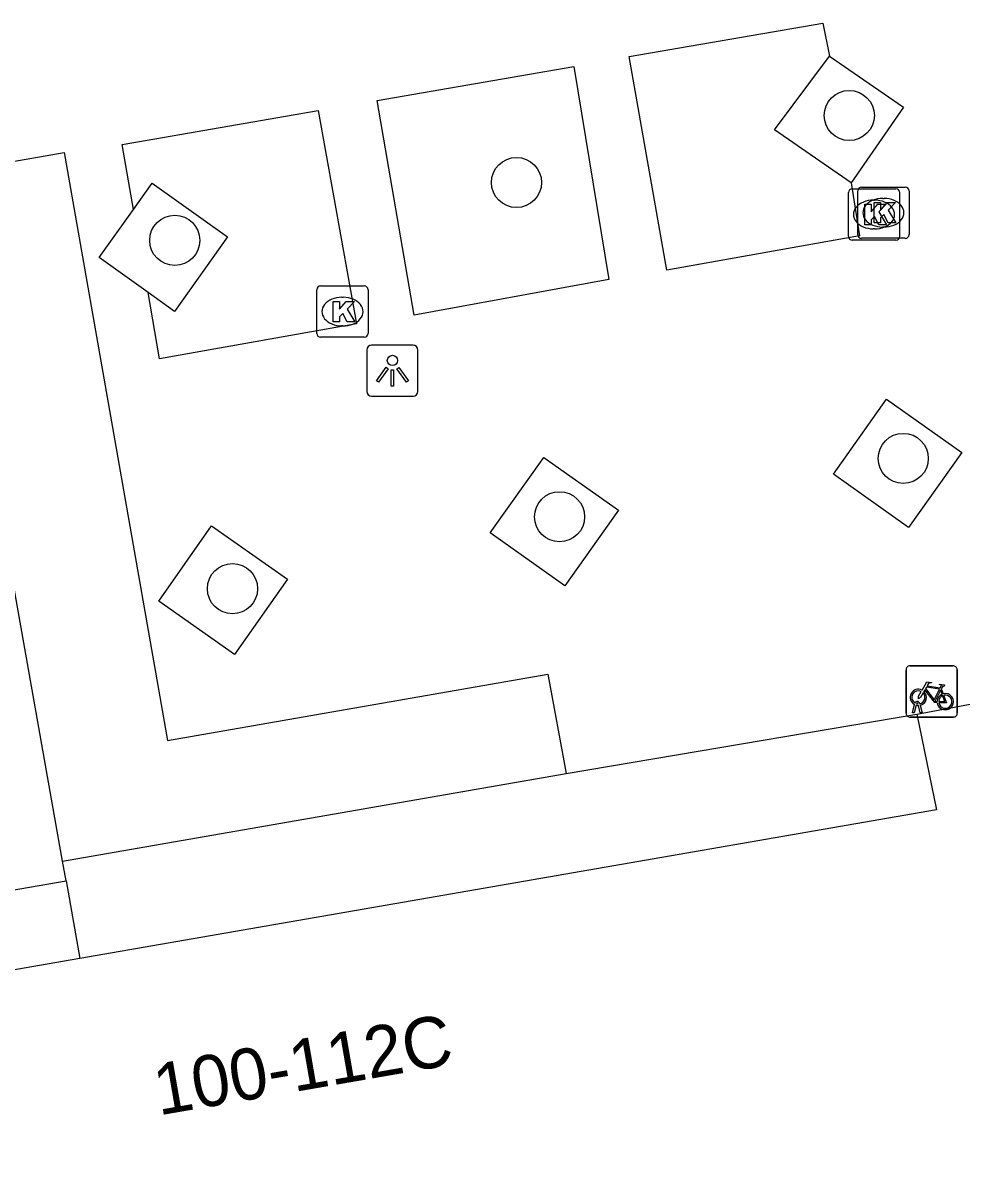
# Model space of a CAD drawing. Extents: x 162880 to 165536, y 384011 to 385179.
# Drawn here: x 164076.07 to 164094.39, y 384506.46 to 384528.9 of the extents above; entities that cross this region are included whole.
import ezdxf

# ---------------------------------------------------------------- set-up
doc = ezdxf.new("R2010")
doc.units = 0
for name, color, linetype in [('IMGEO_Boom', 7, 'Continuous'), ('IMGEO_Fietsenrek', 7, 'Continuous'), ('IMGEO_Groenvoorziening', 7, 'Continuous'), ('IMGEO_Kolk', 7, 'Continuous'), ('IMGEO_Lichtpunt', 7, 'Continuous'), ('IMGEO_Pand', 7, 'Continuous'), ('IMGEO_Pand_nummerreeks', 7, 'Continuous'), ('IMGEO_Voetpad_open', 7, 'Continuous')]:
    doc.layers.add(name, color=color, linetype=linetype)

msp = doc.modelspace()

# ---------------------------------------------------------------- linework, layer by layer
at = {"layer": 'IMGEO_Boom'}
for centre in [(164092.188, 384527.094), (164085.697, 384525.787), (164079.033, 384524.658), (164093.241, 384520.404), (164086.538, 384519.266), (164080.158, 384517.863)]:
    msp.add_circle(centre, 0.489, dxfattribs=at)
at = {"layer": 'IMGEO_Fietsenrek'}
for p, q in [((164093.295, 384515.432), (164093.295, 384516.273)), ((164093.295, 384516.273), (164093.295, 384515.432)), ((164093.37, 384516.357), (164094.211, 384516.357)), ((164094.211, 384516.357), (164093.37, 384516.357)), ((164094.295, 384516.282), (164094.295, 384515.441)), ((164094.295, 384515.441), (164094.295, 384516.282)), ((164093.982, 384515.906), (164094.018, 384515.811)), ((164093.422, 384515.441), (164093.461, 384515.601)), ((164093.491, 384515.589), (164093.456, 384515.441)), ((164093.533, 384515.613), (164093.532, 384515.617)), ((164093.574, 384515.441), (164093.54, 384515.583)), ((164093.564, 384515.624), (164093.565, 384515.617)), ((164093.572, 384515.587), (164093.607, 384515.441)), ((164094.22, 384515.357), (164093.379, 384515.357)), ((164093.379, 384515.357), (164094.22, 384515.357)), ((164093.456, 384515.441), (164093.422, 384515.441)), ((164093.607, 384515.441), (164093.574, 384515.441))]:
    msp.add_line(p, q, dxfattribs=at)
for points in [[(164093.608, 384515.883), (164093.703, 384516.047), (164093.789, 384516.033), (164093.791, 384516.024), (164093.735, 384516.013), (164093.708, 384515.968), (164093.964, 384515.927)], [(164093.629, 384515.831), (164093.577, 384515.741), (164093.537, 384515.716), (164093.538, 384515.763), (164093.593, 384515.857)], [(164093.904, 384515.639), (164093.854, 384515.639), (164093.663, 384515.89), (164093.644, 384515.858)], [(164093.951, 384515.902), (164093.694, 384515.943), (164093.677, 384515.914), (164093.844, 384515.694), (164093.951, 384515.902)], [(164093.999, 384515.804), (164093.969, 384515.881), (164093.86, 384515.663), (164093.903, 384515.663)], [(164093.964, 384515.927), (164093.989, 384515.976), (164093.983, 384515.98), (164093.96, 384515.984), (164093.948, 384515.991), (164093.947, 384515.994), (164093.949, 384515.999), (164094.044, 384515.984), (164094.046, 384515.974), (164094.036, 384515.961), (164094.024, 384515.955), (164094.01, 384515.961), (164093.982, 384515.906)], [(164093.933, 384515.663), (164094.053, 384515.662), (164094.009, 384515.776)], [(164094.029, 384515.783), (164094.084, 384515.638), (164093.934, 384515.638)]]:
    msp.add_lwpolyline(points, dxfattribs=at)
for centre, radius, start, end in [((164093.373, 384516.279), 0.0779, 92.4484, 184.2845), ((164093.373, 384516.279), 0.0779, 92.4484, 184.2845), ((164094.217, 384516.279), 0.0779, 2.4484, 94.2845), ((164094.217, 384516.279), 0.0779, 2.4484, 94.2845), ((164093.535, 384515.742), 0.159, 62.6766, 242.1369), ((164093.535, 384515.742), 0.129, 63.3192, 238.903), ((164093.535, 384515.742), 0.129, 283.6043, 43.4302), ((164093.535, 384515.742), 0.159, 283.5766, 46.6042), ((164094.062, 384515.658), 0.159, 113.3408, 178.3217), ((164094.062, 384515.658), 0.159, 187.0065, 105.7708), ((164093.515, 384515.613), 0.0499, 12.8025, 158.6934), ((164093.535, 384515.742), 0.159, 253.9967, 271.7867), ((164093.515, 384515.613), 0.0174, 12.8025, 163.4502), ((164093.535, 384515.742), 0.129, 253.415, 269.0204), ((164094.062, 384515.658), 0.129, 113.923, 177.9556), ((164094.062, 384515.658), 0.129, 188.6715, 104.5883), ((164093.373, 384515.435), 0.0779, 182.4484, 274.2845), ((164093.373, 384515.435), 0.0779, 182.4484, 274.2845), ((164094.217, 384515.435), 0.0779, 272.4484, 4.2845), ((164094.217, 384515.435), 0.0779, 272.4484, 4.2845)]:
    msp.add_arc(centre, radius, start, end, dxfattribs=at)
at = {"layer": 'IMGEO_Groenvoorziening'}
msp.add_lwpolyline([(164092.228, 384525.778), (164090.73, 384526.813), (164091.801, 384528.252)], dxfattribs=at)
at = {"layer": 'IMGEO_Kolk'}
for p, q in [((164092.428, 384525.698), (164093.28, 384525.698)), ((164092.17, 384524.737), (164092.17, 384525.589)), ((164092.245, 384525.663), (164093.097, 384525.663)), ((164092.353, 384524.772), (164092.353, 384525.624)), ((164092.841, 384525.478), (164092.866, 384525.478)), ((164093.171, 384525.589), (164093.171, 384524.737)), ((164093.354, 384525.624), (164093.354, 384524.772)), ((164092.658, 384525.443), (164092.683, 384525.443)), ((164092.681, 384524.883), (164092.656, 384524.883)), ((164092.864, 384524.918), (164092.839, 384524.918)), ((164093.097, 384524.663), (164092.245, 384524.663)), ((164093.28, 384524.698), (164092.428, 384524.698)), ((164081.803, 384522.842), (164081.803, 384523.694)), ((164081.878, 384523.768), (164082.73, 384523.768)), ((164082.804, 384523.694), (164082.804, 384522.842)), ((164082.291, 384523.548), (164082.316, 384523.548)), ((164082.314, 384522.988), (164082.289, 384522.988)), ((164082.73, 384522.768), (164081.878, 384522.768))]:
    msp.add_line(p, q, dxfattribs=at)
for points in [[(164092.428, 384525.698), (164093.28, 384525.698)], [(164092.17, 384524.737), (164092.17, 384525.589)], [(164092.245, 384525.663), (164093.097, 384525.663)], [(164092.353, 384524.772), (164092.353, 384525.624)], [(164093.171, 384525.589), (164093.171, 384524.737)], [(164093.354, 384525.624), (164093.354, 384524.772)], [(164092.491, 384525.363), (164092.614, 384525.363), (164092.614, 384525.212), (164092.744, 384525.363), (164092.908, 384525.363), (164092.762, 384525.212), (164092.915, 384524.963), (164092.763, 384524.963), (164092.678, 384525.127), (164092.614, 384525.06), (164092.614, 384524.963), (164092.491, 384524.963), (164092.491, 384525.363)], [(164092.674, 384525.398), (164092.797, 384525.398), (164092.797, 384525.247), (164092.927, 384525.398), (164093.091, 384525.398), (164092.945, 384525.247), (164093.098, 384524.998), (164092.946, 384524.998), (164092.861, 384525.162), (164092.797, 384525.095), (164092.797, 384524.998), (164092.674, 384524.998), (164092.674, 384525.398)], [(164093.097, 384524.663), (164092.245, 384524.663)], [(164093.28, 384524.698), (164092.428, 384524.698)], [(164081.803, 384522.842), (164081.803, 384523.694)], [(164081.878, 384523.768), (164082.73, 384523.768)], [(164082.804, 384523.694), (164082.804, 384522.842)], [(164082.124, 384523.468), (164082.247, 384523.468), (164082.247, 384523.317), (164082.377, 384523.468), (164082.541, 384523.468), (164082.395, 384523.317), (164082.548, 384523.068), (164082.396, 384523.068), (164082.311, 384523.232), (164082.247, 384523.165), (164082.247, 384523.068), (164082.124, 384523.068), (164082.124, 384523.468)], [(164082.73, 384522.768), (164081.878, 384522.768)]]:
    msp.add_lwpolyline(points, dxfattribs=at)
for centre, start, end in [((164092.43, 384525.622), 91.552, 178.448), ((164092.43, 384525.622), 91.552, 178.448), ((164093.278, 384525.622), 1.552, 88.448), ((164093.278, 384525.622), 1.552, 88.448), ((164092.247, 384525.587), 91.552, 178.448), ((164092.247, 384525.587), 91.552, 178.448), ((164093.095, 384525.587), 1.552, 88.448), ((164093.095, 384525.587), 1.552, 88.448), ((164092.43, 384524.774), 181.552, 268.448), ((164092.43, 384524.774), 181.552, 268.448), ((164093.278, 384524.774), 271.552, 358.448), ((164093.278, 384524.774), 271.552, 358.448), ((164092.247, 384524.739), 181.552, 268.448), ((164092.247, 384524.739), 181.552, 268.448), ((164093.095, 384524.739), 271.552, 358.448), ((164093.095, 384524.739), 271.552, 358.448), ((164081.88, 384523.692), 91.552, 178.448), ((164081.88, 384523.692), 91.552, 178.448), ((164082.728, 384523.692), 1.552, 88.448), ((164082.728, 384523.692), 1.552, 88.448), ((164081.88, 384522.844), 181.552, 268.448), ((164081.88, 384522.844), 181.552, 268.448), ((164082.728, 384522.844), 271.552, 358.448), ((164082.728, 384522.844), 271.552, 358.448)]:
    msp.add_arc(centre, 0.0765, start, end, dxfattribs=at)
for centre, major_axis, ratio, start_param, end_param in [((164092.657, 384525.163), (-0.387, 0.002), 0.722429, 4.712389, 7.853982), ((164092.84, 384525.198), (-0.387, 0.002), 0.722429, 4.712389, 7.853982), ((164092.865, 384525.198), (-0.39, 0.002), 0.717154, 1.570796, 4.712389), ((164092.682, 384525.163), (-0.39, 0.002), 0.717154, 1.570796, 4.712389), ((164082.29, 384523.268), (-0.387, 0.002), 0.722429, 4.712389, 7.853982), ((164082.315, 384523.268), (-0.39, 0.002), 0.717154, 1.570796, 4.712389)]:
    msp.add_ellipse(centre, major_axis=major_axis, ratio=ratio, start_param=start_param, end_param=end_param, dxfattribs=at)
at = {"layer": 'IMGEO_Lichtpunt'}
for p, q in [((164083.681, 384522.613), (164082.873, 384522.613)), ((164083.681, 384522.613), (164082.873, 384522.613)), ((164082.779, 384522.518), (164082.779, 384521.711)), ((164082.779, 384522.518), (164082.779, 384521.711)), ((164083.775, 384521.711), (164083.775, 384522.518)), ((164083.775, 384521.711), (164083.775, 384522.518)), ((164082.873, 384521.617), (164083.681, 384521.617)), ((164082.873, 384521.617), (164083.681, 384521.617))]:
    msp.add_line(p, q, dxfattribs=at)
for points in [[(164083.153, 384522.182), (164083.192, 384522.154), (164083.004, 384521.892), (164082.966, 384521.919), (164083.153, 384522.182)], [(164083.255, 384522.134), (164083.302, 384522.134), (164083.302, 384521.812), (164083.255, 384521.812), (164083.255, 384522.134)], [(164083.365, 384522.154), (164083.403, 384522.181), (164083.59, 384521.919), (164083.551, 384521.891), (164083.365, 384522.154)]]:
    msp.add_lwpolyline(points, dxfattribs=at)
msp.add_circle((164083.278, 384522.316), 0.0994, dxfattribs=at)
for centre, start, end in [((164082.873, 384522.518), 90, 180), ((164082.873, 384522.518), 90, 180), ((164083.681, 384522.518), 0, 90), ((164083.681, 384522.518), 0, 90), ((164082.873, 384521.711), 180, 270), ((164082.873, 384521.711), 180, 270), ((164083.681, 384521.711), 270, 0), ((164083.681, 384521.711), 270, 360)]:
    msp.add_arc(centre, 0.0946, start, end, dxfattribs=at)
at = {"layer": 'IMGEO_Pand'}
for points in [[(164076.846, 384512.546), (164074.888, 384523.564), (164068.144, 384522.392), (164061.593, 384521.254), (164055.073, 384520.12), (164048.542, 384518.991), (164041.95, 384517.841), (164043.921, 384506.463)], [(164093.509, 384515.415), (164096.451, 384515.965)], [(164093.509, 384515.415), (164093.89, 384513.546), (164077.184, 384510.646)], [(164076.914, 384512.163), (164076.846, 384512.546)], [(164043.921, 384506.463), (164076.914, 384512.163)], [(164077.184, 384510.646), (164070.33, 384509.456), (164070.393, 384509.093)]]:
    msp.add_lwpolyline(points, dxfattribs=at)
at = {"layer": 'IMGEO_Voetpad_open'}
for points in [[(164092.228, 384525.778), (164092.388, 384524.744), (164088.631, 384524.074), (164087.893, 384528.244), (164091.674, 384528.899), (164091.801, 384528.252)], [(164091.801, 384528.252), (164093.247, 384527.254), (164092.228, 384525.778)], [(164086.817, 384528.049), (164087.501, 384523.892), (164083.704, 384523.199), (164082.981, 384527.387), (164086.817, 384528.049)], [(164078.229, 384525.262), (164078.008, 384526.529), (164081.831, 384527.192), (164082.576, 384523.031), (164078.738, 384522.344), (164078.512, 384523.64)], [(164071.934, 384525.505), (164076.877, 384526.37), (164078.894, 384514.899), (164086.309, 384516.195), (164086.665, 384514.256)], [(164078.229, 384525.262), (164078.595, 384525.774), (164080.063, 384524.724), (164079.026, 384523.273), (164078.512, 384523.64)], [(164078.512, 384523.64), (164077.557, 384524.323), (164078.229, 384525.262)], [(164092.917, 384521.561), (164094.384, 384520.519), (164093.346, 384519.058), (164091.879, 384520.099), (164092.917, 384521.561)], [(164087.685, 384519.393), (164086.641, 384517.919), (164085.185, 384518.951), (164086.229, 384520.425), (164087.685, 384519.393)], [(164081.233, 384518.049), (164080.2, 384516.58), (164078.719, 384517.622), (164079.752, 384519.091), (164081.233, 384518.049)], [(164086.665, 384514.256), (164093.509, 384515.415)], [(164076.846, 384512.546), (164086.665, 384514.256)], [(164076.914, 384512.163), (164077.184, 384510.646)]]:
    msp.add_lwpolyline(points, dxfattribs=at)

# ---------------------------------------------------------------- texts
at = {"layer": 'IMGEO_Pand_nummerreeks'}
msp.add_text('100-112C', height=1, rotation=9.8484, dxfattribs=at).set_placement((164078.719, 384507.584))

doc.saveas('drawing.dxf')
